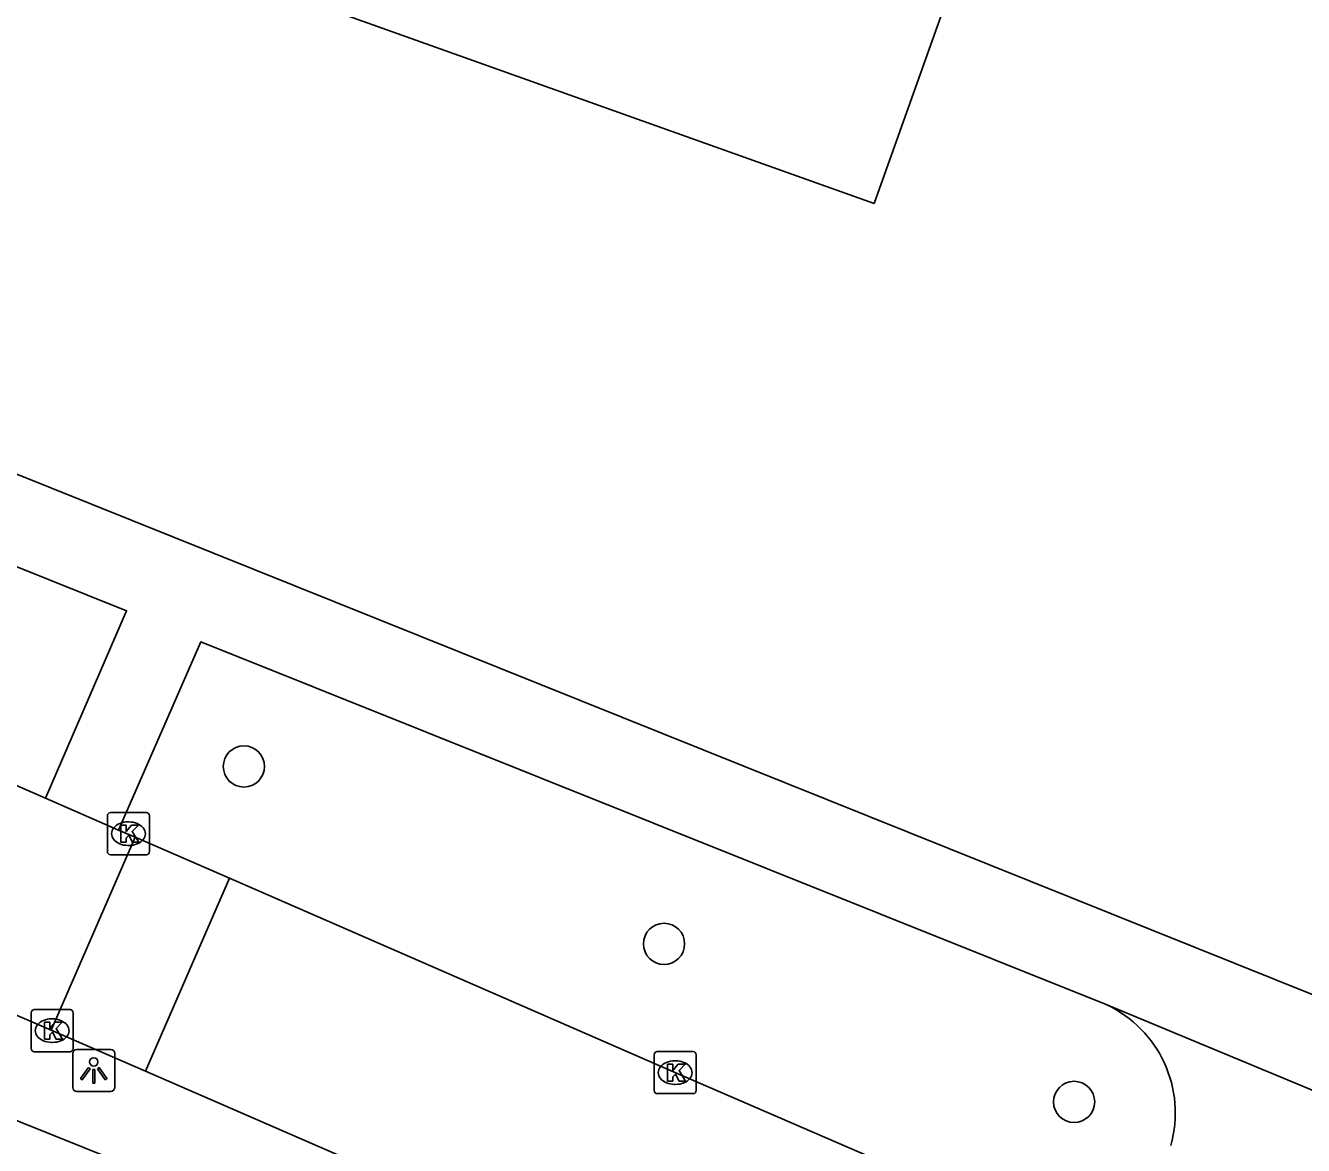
# Model space of a CAD drawing. Extents: x 162812 to 163818, y 381639 to 382470.
# Drawn here: x 163384.58 to 163414.93, y 382076.36 to 382102.96 of the extents above; entities that cross this region are included whole.
import ezdxf

# ---------------------------------------------------------------- set-up
doc = ezdxf.new("R2010")
doc.units = 0
for name, color, linetype in [('IMGEO_Boom', 7, 'Continuous'), ('IMGEO_Groenvoorziening', 7, 'Continuous'), ('IMGEO_Kolk', 7, 'Continuous'), ('IMGEO_Lichtpunt', 7, 'Continuous'), ('IMGEO_Rijbaan_lokaal_open', 7, 'Continuous'), ('IMGEO_Voetpad_open', 7, 'Continuous')]:
    doc.layers.add(name, color=color, linetype=linetype)

msp = doc.modelspace()

# ---------------------------------------------------------------- linework, layer by layer
at = {"layer": 'IMGEO_Boom'}
for centre in [(163389.767, 382085.359), (163399.747, 382081.146), (163409.487, 382077.391)]:
    msp.add_circle(centre, 0.489, dxfattribs=at)
at = {"layer": 'IMGEO_Groenvoorziening'}
msp.add_lwpolyline([(163368.946, 382132.727), (163362.23, 382113.888), (163404.736, 382098.736), (163411.452, 382117.575), (163368.946, 382132.727)], dxfattribs=at)
at = {"layer": 'IMGEO_Kolk'}
for p, q in [((163386.525, 382083.337), (163386.525, 382084.189)), ((163386.6, 382084.263), (163387.452, 382084.263)), ((163387.526, 382084.189), (163387.526, 382083.337)), ((163387.013, 382084.043), (163387.038, 382084.043)), ((163387.036, 382083.483), (163387.011, 382083.483)), ((163387.452, 382083.263), (163386.6, 382083.263)), ((163384.713, 382078.658), (163384.713, 382079.51)), ((163384.788, 382079.584), (163385.64, 382079.584)), ((163385.714, 382079.51), (163385.714, 382078.658)), ((163385.201, 382079.364), (163385.226, 382079.364)), ((163385.64, 382078.584), (163384.788, 382078.584)), ((163385.224, 382078.804), (163385.199, 382078.804)), ((163399.586, 382078.587), (163400.438, 382078.587)), ((163399.511, 382077.661), (163399.511, 382078.513)), ((163399.999, 382078.367), (163400.024, 382078.367)), ((163400.512, 382078.513), (163400.512, 382077.661)), ((163400.022, 382077.807), (163399.997, 382077.807)), ((163400.438, 382077.587), (163399.586, 382077.587))]:
    msp.add_line(p, q, dxfattribs=at)
for points in [[(163386.525, 382083.337), (163386.525, 382084.189)], [(163386.6, 382084.263), (163387.452, 382084.263)], [(163387.526, 382084.189), (163387.526, 382083.337)], [(163386.846, 382083.963), (163386.969, 382083.963), (163386.969, 382083.812), (163387.099, 382083.963), (163387.263, 382083.963), (163387.117, 382083.812), (163387.27, 382083.563), (163387.118, 382083.563), (163387.033, 382083.727), (163386.969, 382083.66), (163386.969, 382083.563), (163386.846, 382083.563), (163386.846, 382083.963)], [(163387.452, 382083.263), (163386.6, 382083.263)], [(163384.713, 382078.658), (163384.713, 382079.51)], [(163384.788, 382079.584), (163385.64, 382079.584)], [(163385.714, 382079.51), (163385.714, 382078.658)], [(163385.034, 382079.284), (163385.157, 382079.284), (163385.157, 382079.133), (163385.287, 382079.284), (163385.451, 382079.284), (163385.305, 382079.133), (163385.458, 382078.884), (163385.306, 382078.884), (163385.221, 382079.048), (163385.157, 382078.981), (163385.157, 382078.884), (163385.034, 382078.884), (163385.034, 382079.284)], [(163385.64, 382078.584), (163384.788, 382078.584)], [(163399.586, 382078.587), (163400.438, 382078.587)], [(163399.511, 382077.661), (163399.511, 382078.513)], [(163399.832, 382078.287), (163399.955, 382078.287), (163399.955, 382078.136), (163400.085, 382078.287), (163400.249, 382078.287), (163400.103, 382078.136), (163400.256, 382077.887), (163400.104, 382077.887), (163400.019, 382078.051), (163399.955, 382077.984), (163399.955, 382077.887), (163399.832, 382077.887), (163399.832, 382078.287)], [(163400.512, 382078.513), (163400.512, 382077.661)], [(163400.438, 382077.587), (163399.586, 382077.587)]]:
    msp.add_lwpolyline(points, dxfattribs=at)
for centre, start, end in [((163386.602, 382084.187), 91.552, 178.448), ((163386.602, 382084.187), 91.552, 178.448), ((163387.45, 382084.187), 1.552, 88.448), ((163387.45, 382084.187), 1.552, 88.448), ((163386.602, 382083.339), 181.552, 268.448), ((163386.602, 382083.339), 181.552, 268.448), ((163387.45, 382083.339), 271.552, 358.448), ((163387.45, 382083.339), 271.552, 358.448), ((163384.79, 382079.508), 91.552, 178.448), ((163384.79, 382079.508), 91.552, 178.448), ((163385.638, 382079.508), 1.552, 88.448), ((163385.638, 382079.508), 1.552, 88.448), ((163384.79, 382078.66), 181.552, 268.448), ((163384.79, 382078.66), 181.552, 268.448), ((163385.638, 382078.66), 271.552, 358.448), ((163385.638, 382078.66), 271.552, 358.448), ((163399.588, 382078.511), 91.552, 178.448), ((163399.588, 382078.511), 91.552, 178.448), ((163400.436, 382078.511), 1.552, 88.448), ((163400.436, 382078.511), 1.552, 88.448), ((163399.588, 382077.663), 181.552, 268.448), ((163399.588, 382077.663), 181.552, 268.448), ((163400.436, 382077.663), 271.552, 358.448), ((163400.436, 382077.663), 271.552, 358.448)]:
    msp.add_arc(centre, 0.0765, start, end, dxfattribs=at)
for centre, major_axis, ratio, start_param, end_param in [((163387.012, 382083.763), (-0.387, 0.002), 0.722429, 4.712389, 7.853982), ((163387.037, 382083.763), (-0.39, 0.002), 0.717154, 1.570796, 4.712389), ((163385.2, 382079.084), (-0.387, 0.002), 0.722429, 4.712389, 7.853982), ((163385.225, 382079.084), (-0.39, 0.002), 0.717154, 1.570796, 4.712389), ((163399.998, 382078.087), (-0.387, 0.002), 0.722429, 4.712389, 7.853982), ((163400.023, 382078.087), (-0.39, 0.002), 0.717154, 1.570796, 4.712389)]:
    msp.add_ellipse(centre, major_axis=major_axis, ratio=ratio, start_param=start_param, end_param=end_param, dxfattribs=at)
at = {"layer": 'IMGEO_Lichtpunt'}
for p, q in [((163386.605, 382078.638), (163385.797, 382078.638)), ((163386.605, 382078.638), (163385.797, 382078.638)), ((163385.703, 382078.543), (163385.703, 382077.736)), ((163385.703, 382078.543), (163385.703, 382077.736)), ((163386.699, 382077.736), (163386.699, 382078.543)), ((163386.699, 382077.736), (163386.699, 382078.543)), ((163385.797, 382077.642), (163386.605, 382077.642)), ((163385.797, 382077.642), (163386.605, 382077.642))]:
    msp.add_line(p, q, dxfattribs=at)
for points in [[(163386.077, 382078.207), (163386.116, 382078.179), (163385.928, 382077.917), (163385.89, 382077.944), (163386.077, 382078.207)], [(163386.179, 382078.159), (163386.226, 382078.159), (163386.226, 382077.837), (163386.179, 382077.837), (163386.179, 382078.159)], [(163386.289, 382078.179), (163386.327, 382078.206), (163386.514, 382077.944), (163386.475, 382077.916), (163386.289, 382078.179)]]:
    msp.add_lwpolyline(points, dxfattribs=at)
msp.add_circle((163386.202, 382078.341), 0.0994, dxfattribs=at)
for centre, start, end in [((163385.797, 382078.543), 90, 180), ((163385.797, 382078.543), 90, 180), ((163386.605, 382078.543), 0, 90), ((163386.605, 382078.543), 0, 90), ((163385.797, 382077.736), 180, 270), ((163385.797, 382077.736), 180, 270), ((163386.605, 382077.736), 270, 0), ((163386.605, 382077.736), 270, 360)]:
    msp.add_arc(centre, 0.0946, start, end, dxfattribs=at)
at = {"layer": 'IMGEO_Rijbaan_lokaal_open'}
for points in [[(163385.058, 382084.606), (163375.545, 382088.755), (163370.126, 382091.112)], [(163385.192, 382079.095), (163373.559, 382084.112), (163368.125, 382086.514)], [(163386.793, 382083.85), (163385.058, 382084.606)], [(163386.793, 382083.85), (163387.187, 382083.678)], [(163387.187, 382083.678), (163385.192, 382079.095)], [(163387.187, 382083.678), (163389.423, 382082.703)], [(163387.43, 382078.121), (163389.423, 382082.703)], [(163389.423, 382082.703), (163399.969, 382078.104), (163404.967, 382075.943)], [(163387.43, 382078.121), (163385.192, 382079.095)], [(163402.971, 382071.355), (163397.562, 382073.713), (163387.43, 382078.121)]]:
    msp.add_lwpolyline(points, dxfattribs=at)
at = {"layer": 'IMGEO_Voetpad_open'}
for points in [[(163345.456, 382107.927), (163361.874, 382101.334), (163416.208, 382079.515)], [(163366.787, 382092.568), (163368.487, 382096.481), (163386.983, 382089.057), (163385.058, 382084.606)], [(163410.25, 382079.704), (163388.741, 382088.317), (163386.793, 382083.85)], [(163367.901, 382083.568), (163402.485, 382069.666)], [(163419.922, 382075.685), (163410.25, 382079.704)]]:
    msp.add_lwpolyline(points, dxfattribs=at)
msp.add_arc((163409.049, 382077.129), 2.841, 344.232, 64.9856, dxfattribs=at)

doc.saveas('drawing.dxf')
